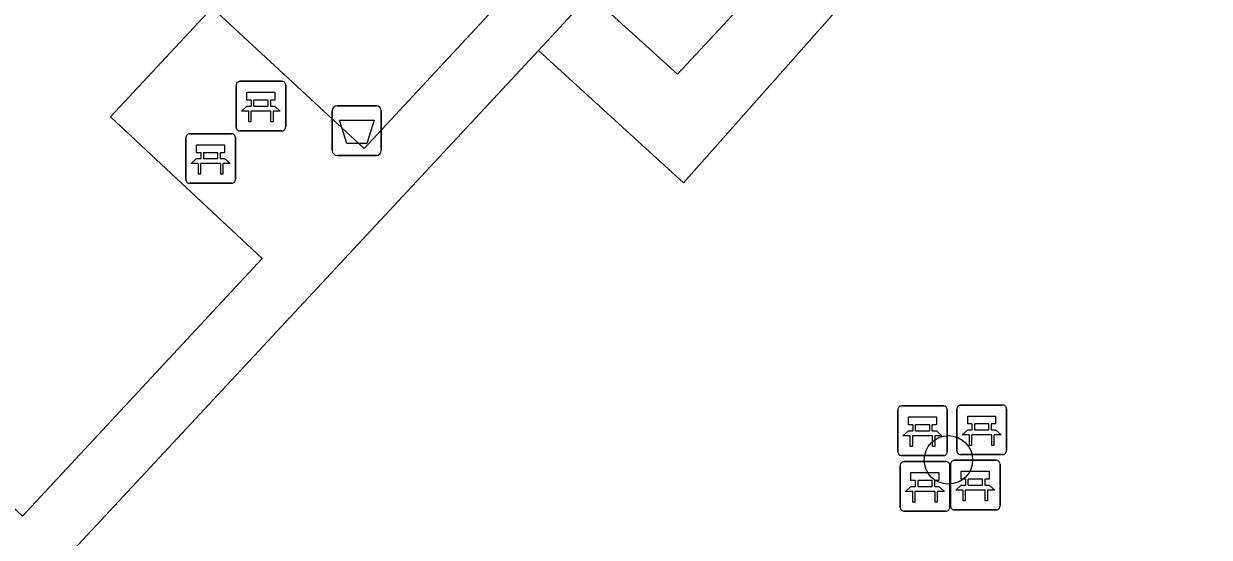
# Model space of a CAD drawing. Extents: x 159039 to 160102, y 381214 to 382524.
# Drawn here: x 159767.15 to 159791.08, y 381877.8 to 381888.16 of the extents above; entities that cross this region are included whole.
import ezdxf

# ---------------------------------------------------------------- set-up
doc = ezdxf.new("R2010")
doc.units = 0
for name, color, linetype in [('IMGEO_Afvalbak', 7, 'Continuous'), ('IMGEO_Bank', 7, 'Continuous'), ('IMGEO_Boom', 7, 'Continuous'), ('IMGEO_Groenvoorziening', 7, 'Continuous'), ('IMGEO_Haag', 7, 'Continuous'), ('IMGEO_Voetpad_open', 7, 'Continuous')]:
    doc.layers.add(name, color=color, linetype=linetype)

msp = doc.modelspace()

# ---------------------------------------------------------------- linework, layer by layer
at = {"layer": 'IMGEO_Afvalbak'}
for p, q in [((159773.475, 381886.501), (159774.265, 381886.501)), ((159774.265, 381886.501), (159773.475, 381886.501)), ((159773.375, 381885.601), (159773.375, 381886.401)), ((159773.375, 381886.401), (159773.375, 381885.601)), ((159774.365, 381886.401), (159774.365, 381885.601)), ((159774.365, 381885.601), (159774.365, 381886.401)), ((159774.265, 381885.501), (159773.475, 381885.501)), ((159773.475, 381885.501), (159774.265, 381885.501))]:
    msp.add_line(p, q, dxfattribs=at)
msp.add_lwpolyline([(159773.518, 381886.215), (159774.222, 381886.215), (159774.073, 381885.745), (159773.667, 381885.745), (159773.518, 381886.215)], dxfattribs=at)
for centre, start, end in [((159773.475, 381886.401), 90, 180), ((159773.475, 381886.401), 90, 180), ((159774.265, 381886.401), 0, 90), ((159774.265, 381886.401), 360, 90), ((159773.475, 381885.601), 180, 270), ((159773.475, 381885.601), 180, 270), ((159774.265, 381885.601), 270, 0), ((159774.265, 381885.601), 270, 0)]:
    msp.add_arc(centre, 0.1, start, end, dxfattribs=at)
at = {"layer": 'IMGEO_Bank'}
for p, q in [((159771.51, 381886.996), (159772.351, 381886.996)), ((159772.351, 381886.996), (159771.51, 381886.996)), ((159771.435, 381886.071), (159771.435, 381886.912)), ((159771.435, 381886.912), (159771.435, 381886.071)), ((159772.435, 381886.921), (159772.435, 381886.08)), ((159772.435, 381886.08), (159772.435, 381886.921)), ((159771.744, 381886.502), (159771.744, 381886.608)), ((159771.788, 381886.608), (159771.788, 381886.502)), ((159772.076, 381886.614), (159771.794, 381886.614)), ((159772.082, 381886.502), (159772.082, 381886.608)), ((159772.126, 381886.608), (159772.126, 381886.502)), ((159772.132, 381886.394), (159771.739, 381886.394)), ((159771.794, 381886.496), (159772.076, 381886.496)), ((159770.42, 381885.014), (159770.42, 381885.855)), ((159770.42, 381885.855), (159770.42, 381885.014)), ((159770.495, 381885.939), (159771.336, 381885.939)), ((159771.336, 381885.939), (159770.495, 381885.939)), ((159771.42, 381885.864), (159771.42, 381885.023)), ((159771.42, 381885.023), (159771.42, 381885.864)), ((159772.36, 381885.996), (159771.519, 381885.996)), ((159771.519, 381885.996), (159772.36, 381885.996)), ((159770.729, 381885.445), (159770.729, 381885.551)), ((159770.773, 381885.551), (159770.773, 381885.445)), ((159771.061, 381885.557), (159770.779, 381885.557)), ((159771.067, 381885.445), (159771.067, 381885.551)), ((159771.111, 381885.551), (159771.111, 381885.445)), ((159771.117, 381885.337), (159770.724, 381885.337)), ((159770.779, 381885.439), (159771.061, 381885.439)), ((159771.345, 381884.939), (159770.504, 381884.939)), ((159770.504, 381884.939), (159771.345, 381884.939)), ((159784.788, 381879.525), (159784.788, 381880.366)), ((159784.788, 381880.366), (159784.788, 381879.525)), ((159784.863, 381880.45), (159785.704, 381880.45)), ((159785.704, 381880.45), (159784.863, 381880.45)), ((159785.788, 381880.375), (159785.788, 381879.534)), ((159785.788, 381879.534), (159785.788, 381880.375)), ((159785.983, 381879.543), (159785.983, 381880.384)), ((159785.983, 381880.384), (159785.983, 381879.543)), ((159786.058, 381880.468), (159786.899, 381880.468)), ((159786.899, 381880.468), (159786.058, 381880.468)), ((159786.983, 381880.393), (159786.983, 381879.552)), ((159786.983, 381879.552), (159786.983, 381880.393)), ((159785.097, 381879.956), (159785.097, 381880.062)), ((159785.141, 381880.062), (159785.141, 381879.956)), ((159785.429, 381880.068), (159785.147, 381880.068)), ((159785.435, 381879.956), (159785.435, 381880.062)), ((159785.479, 381880.062), (159785.479, 381879.956)), ((159786.292, 381879.974), (159786.292, 381880.08)), ((159786.336, 381880.08), (159786.336, 381879.974)), ((159786.624, 381880.086), (159786.342, 381880.086)), ((159786.63, 381879.974), (159786.63, 381880.08)), ((159786.674, 381880.08), (159786.674, 381879.974)), ((159785.485, 381879.848), (159785.092, 381879.848)), ((159785.147, 381879.95), (159785.429, 381879.95)), ((159786.68, 381879.866), (159786.287, 381879.866)), ((159786.342, 381879.968), (159786.624, 381879.968)), ((159785.713, 381879.45), (159784.872, 381879.45)), ((159784.872, 381879.45), (159785.713, 381879.45)), ((159784.914, 381879.328), (159785.755, 381879.328)), ((159785.755, 381879.328), (159784.914, 381879.328)), ((159785.928, 381879.354), (159786.769, 381879.354)), ((159786.769, 381879.354), (159785.928, 381879.354)), ((159786.908, 381879.468), (159786.067, 381879.468)), ((159786.067, 381879.468), (159786.908, 381879.468)), ((159784.839, 381878.403), (159784.839, 381879.244)), ((159784.839, 381879.244), (159784.839, 381878.403)), ((159785.839, 381879.253), (159785.839, 381878.412)), ((159785.839, 381878.412), (159785.839, 381879.253)), ((159785.853, 381878.429), (159785.853, 381879.27)), ((159785.853, 381879.27), (159785.853, 381878.429)), ((159786.853, 381879.279), (159786.853, 381878.438)), ((159786.853, 381878.438), (159786.853, 381879.279)), ((159785.148, 381878.834), (159785.148, 381878.94)), ((159785.192, 381878.94), (159785.192, 381878.834)), ((159785.48, 381878.946), (159785.198, 381878.946)), ((159785.486, 381878.834), (159785.486, 381878.94)), ((159785.53, 381878.94), (159785.53, 381878.834)), ((159786.162, 381878.86), (159786.162, 381878.966)), ((159786.206, 381878.966), (159786.206, 381878.86)), ((159786.494, 381878.972), (159786.212, 381878.972)), ((159786.212, 381878.854), (159786.494, 381878.854)), ((159786.5, 381878.86), (159786.5, 381878.966)), ((159786.544, 381878.966), (159786.544, 381878.86)), ((159785.536, 381878.726), (159785.143, 381878.726)), ((159785.198, 381878.828), (159785.48, 381878.828)), ((159786.55, 381878.752), (159786.157, 381878.752)), ((159785.764, 381878.328), (159784.923, 381878.328)), ((159784.923, 381878.328), (159785.764, 381878.328)), ((159786.778, 381878.354), (159785.937, 381878.354)), ((159785.937, 381878.354), (159786.778, 381878.354))]:
    msp.add_line(p, q, dxfattribs=at)
for points in [[(159771.738, 381886.614), (159771.652, 381886.614), (159771.652, 381886.775), (159772.215, 381886.775), (159772.215, 381886.614), (159772.132, 381886.614)], [(159771.682, 381886.394), (159771.54, 381886.394), (159771.652, 381886.496), (159771.738, 381886.496)], [(159771.732, 381886.387), (159771.732, 381886.18), (159771.689, 381886.18), (159771.689, 381886.387)], [(159772.132, 381886.496), (159772.215, 381886.496), (159772.327, 381886.394), (159772.188, 381886.394)], [(159772.182, 381886.387), (159772.182, 381886.18), (159772.138, 381886.18), (159772.138, 381886.387)], [(159770.723, 381885.557), (159770.637, 381885.557), (159770.637, 381885.718), (159771.2, 381885.718), (159771.2, 381885.557), (159771.117, 381885.557)], [(159770.667, 381885.337), (159770.525, 381885.337), (159770.637, 381885.439), (159770.723, 381885.439)], [(159770.717, 381885.33), (159770.717, 381885.123), (159770.674, 381885.123), (159770.674, 381885.33)], [(159771.117, 381885.439), (159771.2, 381885.439), (159771.312, 381885.337), (159771.173, 381885.337)], [(159771.167, 381885.33), (159771.167, 381885.123), (159771.123, 381885.123), (159771.123, 381885.33)], [(159785.091, 381880.068), (159785.005, 381880.068), (159785.005, 381880.229), (159785.568, 381880.229), (159785.568, 381880.068), (159785.485, 381880.068)], [(159786.286, 381880.086), (159786.2, 381880.086), (159786.2, 381880.247), (159786.763, 381880.247), (159786.763, 381880.086), (159786.68, 381880.086)], [(159785.035, 381879.848), (159784.893, 381879.848), (159785.005, 381879.95), (159785.091, 381879.95)], [(159785.085, 381879.841), (159785.085, 381879.634), (159785.042, 381879.634), (159785.042, 381879.841)], [(159785.485, 381879.95), (159785.568, 381879.95), (159785.68, 381879.848), (159785.541, 381879.848)], [(159785.535, 381879.841), (159785.535, 381879.634), (159785.491, 381879.634), (159785.491, 381879.841)], [(159786.23, 381879.866), (159786.088, 381879.866), (159786.2, 381879.968), (159786.286, 381879.968)], [(159786.28, 381879.859), (159786.28, 381879.652), (159786.237, 381879.652), (159786.237, 381879.859)], [(159786.68, 381879.968), (159786.763, 381879.968), (159786.875, 381879.866), (159786.736, 381879.866)], [(159786.73, 381879.859), (159786.73, 381879.652), (159786.686, 381879.652), (159786.686, 381879.859)], [(159785.142, 381878.946), (159785.056, 381878.946), (159785.056, 381879.107), (159785.619, 381879.107), (159785.619, 381878.946), (159785.536, 381878.946)], [(159786.156, 381878.972), (159786.07, 381878.972), (159786.07, 381879.133), (159786.633, 381879.133), (159786.633, 381878.972), (159786.55, 381878.972)], [(159786.1, 381878.752), (159785.958, 381878.752), (159786.07, 381878.854), (159786.156, 381878.854)], [(159786.55, 381878.854), (159786.633, 381878.854), (159786.745, 381878.752), (159786.606, 381878.752)], [(159785.086, 381878.726), (159784.944, 381878.726), (159785.056, 381878.828), (159785.142, 381878.828)], [(159785.136, 381878.719), (159785.136, 381878.512), (159785.093, 381878.512), (159785.093, 381878.719)], [(159785.536, 381878.828), (159785.619, 381878.828), (159785.731, 381878.726), (159785.592, 381878.726)], [(159785.586, 381878.719), (159785.586, 381878.512), (159785.542, 381878.512), (159785.542, 381878.719)], [(159786.15, 381878.745), (159786.15, 381878.538), (159786.107, 381878.538), (159786.107, 381878.745)], [(159786.6, 381878.745), (159786.6, 381878.538), (159786.556, 381878.538), (159786.556, 381878.745)]]:
    msp.add_lwpolyline(points, dxfattribs=at)
for centre, radius, start, end in [((159771.513, 381886.918), 0.0779, 92.4484, 184.2845), ((159771.513, 381886.918), 0.0779, 92.4484, 184.2845), ((159772.357, 381886.918), 0.0779, 2.4484, 94.2845), ((159772.357, 381886.918), 0.0779, 2.4484, 94.2845), ((159771.737, 381886.607), 0.00671, 2.8957, 87.1043), ((159771.737, 381886.503), 0.00671, 272.8957, 357.1043), ((159771.794, 381886.607), 0.00671, 92.8957, 177.1043), ((159771.794, 381886.503), 0.00671, 182.8957, 267.1043), ((159772.076, 381886.607), 0.00671, 2.8957, 87.1043), ((159772.076, 381886.503), 0.00671, 272.8957, 357.1043), ((159772.133, 381886.607), 0.00671, 92.8957, 177.1043), ((159772.133, 381886.503), 0.00671, 182.8957, 267.1043), ((159771.682, 381886.387), 0.00671, 2.8957, 87.1043), ((159771.739, 381886.387), 0.00671, 92.8957, 177.1043), ((159772.131, 381886.387), 0.00671, 2.8957, 87.1043), ((159772.188, 381886.387), 0.00671, 92.8957, 177.1043), ((159771.513, 381886.074), 0.0779, 182.4484, 274.2845), ((159771.513, 381886.074), 0.0779, 182.4484, 274.2845), ((159772.357, 381886.074), 0.0779, 272.4484, 4.2845), ((159772.357, 381886.074), 0.0779, 272.4484, 4.2845), ((159770.498, 381885.861), 0.0779, 92.4484, 184.2845), ((159770.498, 381885.861), 0.0779, 92.4484, 184.2845), ((159771.342, 381885.861), 0.0779, 2.4484, 94.2845), ((159771.342, 381885.861), 0.0779, 2.4484, 94.2845), ((159770.722, 381885.55), 0.00671, 2.8957, 87.1043), ((159770.779, 381885.55), 0.00671, 92.8957, 177.1043), ((159771.061, 381885.55), 0.00671, 2.8957, 87.1043), ((159771.118, 381885.55), 0.00671, 92.8957, 177.1043), ((159770.667, 381885.33), 0.00671, 2.8957, 87.1043), ((159770.724, 381885.33), 0.00671, 92.8957, 177.1043), ((159770.722, 381885.446), 0.00671, 272.8957, 357.1043), ((159770.779, 381885.446), 0.00671, 182.8957, 267.1043), ((159771.061, 381885.446), 0.00671, 272.8957, 357.1043), ((159771.118, 381885.446), 0.00671, 182.8957, 267.1043), ((159771.116, 381885.33), 0.00671, 2.8957, 87.1043), ((159771.173, 381885.33), 0.00671, 92.8957, 177.1043), ((159770.498, 381885.017), 0.0779, 182.4484, 274.2845), ((159770.498, 381885.017), 0.0779, 182.4484, 274.2845), ((159771.342, 381885.017), 0.0779, 272.4484, 4.2845), ((159771.342, 381885.017), 0.0779, 272.4484, 4.2845), ((159784.866, 381880.372), 0.0779, 92.4484, 184.2845), ((159784.866, 381880.372), 0.0779, 92.4484, 184.2845), ((159785.71, 381880.372), 0.0779, 2.4484, 94.2845), ((159785.71, 381880.372), 0.0779, 2.4484, 94.2845), ((159786.061, 381880.39), 0.0779, 92.4484, 184.2845), ((159786.061, 381880.39), 0.0779, 92.4484, 184.2845), ((159786.905, 381880.39), 0.0779, 2.4484, 94.2845), ((159786.905, 381880.39), 0.0779, 2.4484, 94.2845), ((159785.09, 381880.061), 0.00671, 2.8957, 87.1043), ((159785.147, 381880.061), 0.00671, 92.8957, 177.1043), ((159785.429, 381880.061), 0.00671, 2.8957, 87.1043), ((159785.486, 381880.061), 0.00671, 92.8957, 177.1043), ((159786.285, 381880.079), 0.00671, 2.8957, 87.1043), ((159786.342, 381880.079), 0.00671, 92.8957, 177.1043), ((159786.624, 381880.079), 0.00671, 2.8957, 87.1043), ((159786.681, 381880.079), 0.00671, 92.8957, 177.1043), ((159785.035, 381879.841), 0.00671, 2.8957, 87.1043), ((159785.092, 381879.841), 0.00671, 92.8957, 177.1043), ((159785.09, 381879.957), 0.00671, 272.8957, 357.1043), ((159785.147, 381879.957), 0.00671, 182.8957, 267.1043), ((159785.429, 381879.957), 0.00671, 272.8957, 357.1043), ((159785.486, 381879.957), 0.00671, 182.8957, 267.1043), ((159785.484, 381879.841), 0.00671, 2.8957, 87.1043), ((159785.541, 381879.841), 0.00671, 92.8957, 177.1043), ((159786.23, 381879.859), 0.00671, 2.8957, 87.1043), ((159786.287, 381879.859), 0.00671, 92.8957, 177.1043), ((159786.285, 381879.975), 0.00671, 272.8957, 357.1043), ((159786.342, 381879.975), 0.00671, 182.8957, 267.1043), ((159786.624, 381879.975), 0.00671, 272.8957, 357.1043), ((159786.681, 381879.975), 0.00671, 182.8957, 267.1043), ((159786.679, 381879.859), 0.00671, 2.8957, 87.1043), ((159786.736, 381879.859), 0.00671, 92.8957, 177.1043), ((159784.866, 381879.528), 0.0779, 182.4484, 274.2845), ((159784.866, 381879.528), 0.0779, 182.4484, 274.2845), ((159784.917, 381879.25), 0.0779, 92.4484, 184.2845), ((159784.917, 381879.25), 0.0779, 92.4484, 184.2845), ((159785.71, 381879.528), 0.0779, 272.4484, 4.2845), ((159785.71, 381879.528), 0.0779, 272.4484, 4.2845), ((159785.761, 381879.25), 0.0779, 2.4484, 94.2845), ((159785.761, 381879.25), 0.0779, 2.4484, 94.2845), ((159785.931, 381879.276), 0.0779, 92.4484, 184.2845), ((159785.931, 381879.276), 0.0779, 92.4484, 184.2845), ((159786.061, 381879.546), 0.0779, 182.4484, 274.2845), ((159786.061, 381879.546), 0.0779, 182.4484, 274.2845), ((159786.775, 381879.276), 0.0779, 2.4484, 94.2845), ((159786.775, 381879.276), 0.0779, 2.4484, 94.2845), ((159786.905, 381879.546), 0.0779, 272.4484, 4.2845), ((159786.905, 381879.546), 0.0779, 272.4484, 4.2845), ((159785.141, 381878.939), 0.00671, 2.8957, 87.1043), ((159785.198, 381878.939), 0.00671, 92.8957, 177.1043), ((159785.48, 381878.939), 0.00671, 2.8957, 87.1043), ((159785.537, 381878.939), 0.00671, 92.8957, 177.1043), ((159786.155, 381878.965), 0.00671, 2.8957, 87.1043), ((159786.155, 381878.861), 0.00671, 272.8957, 357.1043), ((159786.212, 381878.965), 0.00671, 92.8957, 177.1043), ((159786.212, 381878.861), 0.00671, 182.8957, 267.1043), ((159786.494, 381878.965), 0.00671, 2.8957, 87.1043), ((159786.494, 381878.861), 0.00671, 272.8957, 357.1043), ((159786.551, 381878.965), 0.00671, 92.8957, 177.1043), ((159786.551, 381878.861), 0.00671, 182.8957, 267.1043), ((159785.086, 381878.719), 0.00671, 2.8957, 87.1043), ((159785.143, 381878.719), 0.00671, 92.8957, 177.1043), ((159785.141, 381878.835), 0.00671, 272.8957, 357.1043), ((159785.198, 381878.835), 0.00671, 182.8957, 267.1043), ((159785.48, 381878.835), 0.00671, 272.8957, 357.1043), ((159785.537, 381878.835), 0.00671, 182.8957, 267.1043), ((159785.535, 381878.719), 0.00671, 2.8957, 87.1043), ((159785.592, 381878.719), 0.00671, 92.8957, 177.1043), ((159786.1, 381878.745), 0.00671, 2.8957, 87.1043), ((159786.157, 381878.745), 0.00671, 92.8957, 177.1043), ((159786.549, 381878.745), 0.00671, 2.8957, 87.1043), ((159786.606, 381878.745), 0.00671, 92.8957, 177.1043), ((159784.917, 381878.406), 0.0779, 182.4484, 274.2845), ((159784.917, 381878.406), 0.0779, 182.4484, 274.2845), ((159785.761, 381878.406), 0.0779, 272.4484, 4.2845), ((159785.761, 381878.406), 0.0779, 272.4484, 4.2845), ((159785.931, 381878.432), 0.0779, 182.4484, 274.2845), ((159785.931, 381878.432), 0.0779, 182.4484, 274.2845), ((159786.775, 381878.432), 0.0779, 272.4484, 4.2845), ((159786.775, 381878.432), 0.0779, 272.4484, 4.2845)]:
    msp.add_arc(centre, radius, start, end, dxfattribs=at)
at = {"layer": 'IMGEO_Boom'}
msp.add_circle((159785.811, 381879.362), 0.489, dxfattribs=at)
at = {"layer": 'IMGEO_Groenvoorziening'}
for points in [[(159812.515, 381897.753), (159804.824, 381904.706), (159803.514, 381905.929), (159794.712, 381914.245), (159786.088, 381904.915), (159792.714, 381898.78), (159785.064, 381890.144), (159784.922, 381890.269), (159784.13, 381889.367), (159784.263, 381889.24), (159780.463, 381884.95), (159777.538, 381887.619), (159767.969, 381877.352), (159782.051, 381864.695)], [(159784.263, 381889.24), (159784.13, 381889.367), (159783.868, 381889.603), (159783.533, 381889.904), (159783.198, 381890.204), (159780.345, 381887.141), (159778.581, 381888.738), (159778.274, 381888.409), (159777.967, 381888.08), (159777.538, 381887.619), (159780.463, 381884.95)]]:
    msp.add_lwpolyline(points, close=True, dxfattribs=at)
msp.add_lwpolyline([(159749.488, 381883.751), (159750.578, 381884.958), (159749.655, 381885.849), (159754.045, 381890.43), (159767.12, 381878.228), (159771.96, 381883.421), (159768.898, 381886.277), (159770.952, 381888.48), (159774.018, 381885.64), (159776.617, 381888.429), (159769.667, 381895.235), (159775.631, 381901.89)], dxfattribs=at)
at = {"layer": 'IMGEO_Haag'}
msp.add_lwpolyline([(159784.263, 381889.24), (159784.13, 381889.367), (159783.868, 381889.603), (159783.533, 381889.904), (159783.198, 381890.204), (159780.345, 381887.141), (159778.581, 381888.738), (159778.274, 381888.409), (159777.967, 381888.08), (159777.538, 381887.619), (159780.463, 381884.95)], close=True, dxfattribs=at)
at = {"layer": 'IMGEO_Voetpad_open'}
for points in [[(159763.93, 381872.671), (159767.312, 381876.373), (159767.175, 381876.5), (159767.969, 381877.352), (159777.538, 381887.619), (159777.967, 381888.08), (159778.274, 381888.409), (159778.581, 381888.738), (159780.345, 381887.141), (159783.198, 381890.204), (159783.533, 381889.904), (159783.868, 381889.603), (159784.13, 381889.367), (159784.922, 381890.269), (159784.663, 381890.507), (159784.332, 381890.812), (159784.001, 381891.117), (159790.928, 381898.652), (159785.191, 381903.945), (159785.497, 381904.275), (159785.802, 381904.606), (159786.088, 381904.915), (159794.712, 381914.245)], [(159782.038, 381906.777), (159777.561, 381901.879), (159777.226, 381902.18), (159776.891, 381902.48), (159776.485, 381902.843), (159775.631, 381901.89), (159776.027, 381901.535), (159776.362, 381901.235), (159776.697, 381900.934), (159771.507, 381895.257), (159777.669, 381889.559), (159777.362, 381889.229), (159777.055, 381888.9), (159776.617, 381888.429), (159774.018, 381885.64), (159770.952, 381888.48), (159768.898, 381886.277), (159771.96, 381883.421), (159767.12, 381878.228)]]:
    msp.add_lwpolyline(points, dxfattribs=at)

doc.saveas('drawing.dxf')
